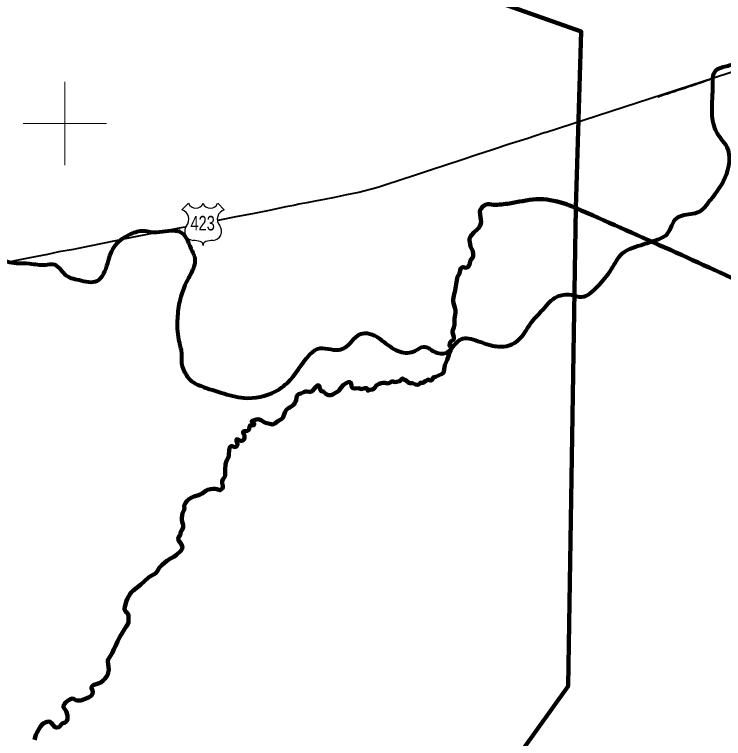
# Model space of a CAD drawing. Extents: x 553962 to 842807, y 8883888 to 9032388.
# Drawn here: x 623792 to 640806, y 8960248 to 8977616 of the extents above; entities that cross this region are included whole.
import ezdxf
from ezdxf.enums import TextEntityAlignment as Align

# ---------------------------------------------------------------- set-up
doc = ezdxf.new("R2010")
doc.units = 0
doc.header["$LTSCALE"] = 200
for name, color, linetype, lineweight in [('12', 7, 'Continuous', 25), ('2', 7, 'Continuous', 13), ('24', 7, 'Continuous', 25), ('48', 7, 'Continuous', 25), ('50', 7, 'Continuous', 80), ('9', 7, 'Continuous', 90)]:
    doc.layers.add(name, color=color, linetype=linetype, lineweight=lineweight)

msp = doc.modelspace()

# ---------------------------------------------------------------- linework, layer by layer
at = {"layer": '12', "lineweight": 40}
msp.add_line((636526.5, 8974783.6), (662912, 8983353), dxfattribs=at)
for points in [[(640472.4, 8976046.8), (640441.5, 8976036.8), (640353.5, 8976006.1), (640287.6, 8975985.5), (640218.7, 8975961.9), (640200.9, 8975957.3), (640150.5, 8975938.5), (640099.3, 8975922.4), (640029.6, 8975897.5), (639963, 8975876.6), (639893.2, 8975851.7), (639703, 8975789.1)], [(639703, 8975789.1), (639664.1, 8975776.3), (639645.5, 8975769.1), (639623.8, 8975762.9), (639586.7, 8975748.7), (639556.7, 8975741.9), (639455.8, 8975707.4), (639444.1, 8975705), (639415.3, 8975694.5), (639380.3, 8975685.2), (639226.1, 8975631.6)], [(636526.5, 8974783.6), (636082.7, 8974635.6), (635662.2, 8974501.7), (635260.8, 8974371.9), (634884.1, 8974246.1), (634508.7, 8974119.3), (634143, 8973999.6), (633777.1, 8973878.8), (633411.3, 8973759), (633045.5, 8973640.3), (632701.6, 8973531.6), (632515, 8973468.2), (632359.8, 8973423.8), (632056.8, 8973345.2), (631756.7, 8973285.7), (631470.2, 8973228.1), (631226.1, 8973179.7), (631010.7, 8973135.2), (630810.4, 8973099.9), (630618.3, 8973063.5), (630498.6, 8973037.3), (630299.5, 8972998.9)], [(630299.5, 8972998.9), (629900.9, 8972917.2), (629502.3, 8972835.4), (629106.4, 8972761.7), (628714.6, 8972683.9), (628658.2, 8972671.9)], [(627892.1, 8972517.3), (627787.3, 8972497.2), (626527.3, 8972247.8), (625278.3, 8971995.4), (625208.3, 8971975.3), (624859.1, 8971919.6), (624586.2, 8971856.1), (624327.1, 8971807.6), (624078.9, 8971766.2), (623877.2, 8971718.8), (623688.2, 8971682.4)]]:
    msp.add_lwpolyline(points, dxfattribs=at)
at = {"layer": '2'}
for p, q in [((625000, 8974000), (625000, 8976000)), ((624000, 8975000), (626000, 8975000))]:
    msp.add_line(p, q, dxfattribs=at)
at = {"layer": '24'}
for points in [[(635289.1, 8973046.9), (635193.3, 8973064.8), (635152.3, 8973065.7), (635121.8, 8973060.6), (635088.4, 8973049.6), (635061.3, 8973033.5), (635024.5, 8973002.4), (634997.2, 8972972.3), (634966.1, 8972918.2), (634961, 8972900.1), (634963.3, 8972809), (634982.5, 8972700.9), (634988.3, 8972634.8), (634977.1, 8972576.7), (634957, 8972536.6), (634931, 8972498.5), (634893.6, 8972457.3), (634810.8, 8972383.1), (634757.5, 8972324.9), (634734.8, 8972291.8), (634721.1, 8972258.8), (634713.2, 8972225.7), (634711, 8972195.6), (634723.7, 8972103.5), (634738.5, 8972051.5), (634787.3, 8971934.3), (634802.1, 8971867.3), (634801, 8971826.2), (634787, 8971787.1), (634735.3, 8971720.9), (634725.3, 8971693.9), (634707.4, 8971613.7), (634694.8, 8971588.7), (634670.6, 8971557.6), (634653, 8971546.5), (634625.3, 8971541.5), (634559.7, 8971552.4), (634539.5, 8971553.4), (634505.6, 8971527.3), (634489.3, 8971482.2), (634473.5, 8971402), (634424.6, 8971322.8), (634411, 8971288.8), (634363.8, 8971005.2), (634331.5, 8970867), (634319.9, 8970779.8), (634321.1, 8970743.8), (634328.9, 8970692.7), (634361.6, 8970589.6), (634374.7, 8970513.5), (634371.4, 8970461.4), (634350, 8970323.2), (634349.1, 8970169.9), (634336.1, 8970107.8), (634312.2, 8970046.7), (634303.6, 8970002.6), (634304.6, 8969985.6), (634333.8, 8969882.4), (634332.9, 8969828.3), (634324.3, 8969808.3), (634272.2, 8969782.2), (634248.5, 8969757.1), (634230.1, 8969676), (634268.6, 8969630), (634268.6, 8969569.3)], [(634268.6, 8969569.3), (634244.3, 8969539), (634226.1, 8969484.3), (634214, 8969441.9), (634171.5, 8969332.7), (634116.8, 8969205.3), (634098.6, 8969053.6), (634086.5, 8969017.2), (634039.3, 8968984.8)], [(634039.3, 8968984.8), (633892.2, 8968920.1), (633841.2, 8968911.2), (633829, 8968894.2), (633826.5, 8968860.1), (633814.7, 8968848.1), (633792.7, 8968839.1), (633772.6, 8968838), (633707.3, 8968856), (633679.2, 8968828.9), (633643, 8968822.8), (633597.4, 8968783.7), (633572.7, 8968776.6), (633532.2, 8968781.6), (633506.6, 8968748.5), (633477, 8968733.4), (633461.8, 8968732.4), (633415.1, 8968740.3), (633342.3, 8968771.2), (633285, 8968769.1), (633251.4, 8968778.1), (633194.6, 8968839.1), (633136, 8968858.1), (633110.7, 8968880), (633099.8, 8968882), (633077.7, 8968869), (633061.8, 8968841.9), (633034, 8968818.8), (632961, 8968800.7), (632917, 8968797.6), (632873.8, 8968812.6), (632857.7, 8968813.5), (632829.5, 8968806.5), (632784.3, 8968774.4), (632762.5, 8968768.3), (632743.5, 8968767.3), (632689.7, 8968778.2), (632635, 8968777.1), (632594.3, 8968772.1), (632546, 8968759), (632474, 8968715.8), (632441.1, 8968661.6), (632402.4, 8968626.5), (632375.7, 8968616.5), (632320, 8968608.4), (632276, 8968592.3), (632267.3, 8968594.3), (632260.3, 8968604.3), (632251.7, 8968645.3), (632234.7, 8968652.3), (632204.8, 8968654.2), (632145, 8968637.1), (632109, 8968631.1), (632058.6, 8968648), (631959.9, 8968641.8), (631914.2, 8968649.8), (631895.5, 8968662.8), (631887.1, 8968674.8), (631878, 8968708.8), (631869.8, 8968767.9), (631863.3, 8968783.9), (631842.8, 8968796.9), (631814.7, 8968800.9), (631735.7, 8968766.7), (631677.1, 8968724.5), (631636.5, 8968676.4), (631586.8, 8968606.2)], [(631586.8, 8968606.2), (631586.8, 8968606.2), (631566, 8968583.1), (631538.7, 8968561.1), (631495.2, 8968543), (631432.7, 8968503.8), (631386.3, 8968486.7), (631328.7, 8968484.6), (631284.8, 8968496.6), (631269.3, 8968505.5), (631202.2, 8968575.6), (631191.8, 8968578.5), (631168.3, 8968573.5), (631157.2, 8968578.5), (631126.3, 8968623.5), (631111.8, 8968681.6), (631101.9, 8968706.6), (631091.9, 8968716.6), (631075.5, 8968722.6), (631055.8, 8968713.5), (631019.8, 8968680.4), (630944.5, 8968589.2), (630924.7, 8968575.1), (630898.9, 8968567.1), (630870.7, 8968563), (630810.1, 8968573.9), (630771.4, 8968571.9), (630733.8, 8968558.8), (630662, 8968521.6), (630604.2, 8968505.5), (630582.5, 8968486.4), (630570.5, 8968464.4), (630552, 8968360.2), (630538.6, 8968328.1), (630519, 8968295), (630475.5, 8968245.9), (630400.9, 8968188.7), (630373.3, 8968178.6), (630353.6, 8968166.6), (630308.6, 8968122.4), (630276.4, 8968071.3), (630238.3, 8967960.1), (630219.6, 8967931), (630204, 8967915.9), (630110, 8967856.7), (630037.7, 8967805.5), (630008, 8967791.4), (629973.1, 8967784.4), (629952.7, 8967785.3), (629818.6, 8967822.2), (629765.8, 8967848.1), (629713, 8967885.1), (629664.5, 8967904.1), (629633.8, 8967907), (629598, 8967904), (629531.5, 8967879.8), (629496.2, 8967871.8), (629483.7, 8967859.7), (629486.2, 8967847.7), (629492.6, 8967840.7), (629540.7, 8967810.7), (629545.3, 8967784.7), (629540.8, 8967768.7), (629532.8, 8967760.6), (629522.4, 8967757.6), (629462.2, 8967760.5), (629444.6, 8967756.5), (629432.2, 8967733.4), (629423.8, 8967670.3), (629408.2, 8967648.3), (629382.3, 8967632.2), (629313.2, 8967622.1), (629285.3, 8967611), (629277.8, 8967603), (629278.1, 8967588), (629305.3, 8967533.9), (629310.7, 8967502.9), (629308.8, 8967461.8), (629293.1, 8967414.7), (629266.5, 8967393.6), (629234, 8967384.6), (629199.3, 8967395.5), (629158.3, 8967424.5), (629139.8, 8967426.5), (629123.2, 8967422.5), (629117.6, 8967414.4), (629118, 8967394.4), (629139.5, 8967343.4), (629144.7, 8967309.3), (629140.5, 8967289.3), (629122.5, 8967256.2), (629103.3, 8967245.2), (629075.3, 8967238.1), (629026.3, 8967257.1), (628994.8, 8967264), (628978.7, 8967255), (628957.3, 8967232.9), (628940.9, 8967175.8), (628937.1, 8967045.6), (628928.9, 8966993.5), (628879.5, 8966907.3)], [(628879.5, 8966907.3), (628856.2, 8966825.1), (628856.2, 8966825.1), (628847.9, 8966696.9), (628850.9, 8966584.7), (628846.8, 8966548.7), (628833.2, 8966513.6), (628795.6, 8966457.4), (628777.8, 8966417.3), (628777.8, 8966370.3), (628794.8, 8966312.2), (628795, 8966279.2), (628772.4, 8966240.1), (628724.9, 8966202.9), (628672.1, 8966222.8)], [(628672.1, 8966222.8), (628644.5, 8966231.7), (628607, 8966237.7), (628560.1, 8966237.6), (628499.1, 8966232.5), (628424.4, 8966210.3), (628380.7, 8966187.2), (628295.1, 8966129), (628244.3, 8966100.9), (628182.1, 8966074.8), (628126, 8966063.7), (628091.9, 8966052.6), (628032.2, 8966021.4), (627977.3, 8965986.3), (627925.1, 8965941.1), (627901.8, 8965910.1), (627866.5, 8965837.9), (627864.4, 8965796.7)], [(627864.4, 8965796.7), (627870.8, 8965773.8), (627867.2, 8965732.7), (627839, 8965684.6), (627827.1, 8965654.5), (627811.8, 8965541.3), (627811.5, 8965505.3), (627817.4, 8965449.2), (627838.1, 8965372.1), (627841, 8965321), (627826.7, 8965271.9), (627798.1, 8965236.8), (627783.4, 8965207.8), (627766.8, 8965123.6), (627733.2, 8965082.5), (627726.4, 8965067.5), (627723.3, 8965046.4), (627728.3, 8965015.4), (627739.7, 8964986.4), (627792.5, 8964916.3), (627811.7, 8964876.3), (627823.6, 8964830.2), (627816, 8964796.2)], [(627816, 8964796.2), (627816, 8964796.2), (627780.2, 8964746.1), (627680.5, 8964655.8), (627612, 8964609.6), (627536.8, 8964566.4), (627449.5, 8964509.2), (627333.7, 8964414.8), (627272.4, 8964348.6), (627225, 8964267.4), (627185.5, 8964217.3), (627032.1, 8964127.9), (627004.7, 8964107.8), (626815.8, 8963934.3), (626629.8, 8963789.7), (626590.1, 8963751.6), (626566.7, 8963720.5), (626506, 8963608.3), (626480.1, 8963551.1), (626439.9, 8963406.8), (626430.6, 8963358.8), (626441.2, 8963331.8), (626448.8, 8963299.7), (626457.1, 8963293.7), (626491.3, 8963272.5), (626505.7, 8963251), (626515.9, 8963242.8), (626529.7, 8963201.7), (626531.3, 8963131.3), (626529.2, 8963109.8), (626529.5, 8963038.6), (626501.7, 8962971.9), (626473.9, 8962938.6), (626318.3, 8962688.6), (626296, 8962638.6), (626262.7, 8962577.5), (626240.4, 8962522), (626212.7, 8962460.8), (626174.8, 8962393.8), (626164.1, 8962350.8), (626134.9, 8962291.6), (626076.5, 8962209.4), (626043, 8962145.2), (626033.4, 8962116.2), (626031, 8962086.1), (626050.8, 8961971), (626052.2, 8961893.9), (626043.5, 8961829.8), (626030, 8961782.7), (626007.6, 8961741.6), (625960.4, 8961681.4), (625923.5, 8961643.3), (625862.9, 8961595.1), (625822.7, 8961574), (625681.1, 8961524.7), (625666.2, 8961515.7), (625650, 8961497.6), (625640, 8961477.6), (625636.3, 8961455.5), (625664.5, 8961397.5), (625669.9, 8961359.4), (625663.1, 8961316.3), (625644, 8961283.3), (625582.5, 8961243.1), (625473.5, 8961191.8)], [(625473.5, 8961191.8), (625385.3, 8961162.7), (625335.4, 8961158.6), (625297, 8961160.5), (625268.2, 8961168.5), (625214.1, 8961198.5), (625173.4, 8961205.4), (625117.9, 8961186.3), (625078.9, 8961163.2), (625027.5, 8961119), (625000.9, 8961089), (624975.3, 8961048.8), (624966.1, 8961016.8), (624966.2, 8960999.8), (624973, 8960982.7), (625029.9, 8960900.7), (625064.6, 8960798.6), (625067, 8960768.6), (625061.1, 8960709.5), (625046, 8960671.4), (625027.5, 8960644.3), (625011.3, 8960634.2), (624961, 8960619.2), (624936.3, 8960606.1), (624912, 8960582), (624879.5, 8960536.9), (624854.3, 8960516.8), (624811.3, 8960509.7), (624784.5, 8960512.7), (624750.7, 8960527.7), (624725.6, 8960556.7), (624680, 8960618.7), (624640.1, 8960648.7), (624615.7, 8960653.7), (624577.3, 8960648.6), (624531.2, 8960635.5), (624496.8, 8960619.4)], [(624496.8, 8960619.4), (624466.5, 8960595.3), (624466.5, 8960595.3), (624418.2, 8960536.2), (624388.4, 8960493.1), (624334.1, 8960398.8), (624304.9, 8960334.7), (624271.6, 8960219.4)]]:
    msp.add_lwpolyline(points, dxfattribs=at)
at = {"layer": '48'}
for p, q in [((627808.4, 8972926.9), (627968.3, 8973086.8)), ((628667.7, 8973086.8), (628827.6, 8972926.9))]:
    msp.add_line(p, q, dxfattribs=at)
for centre, radius, start, end in [((628143.2, 8973153.7), 187.2, 200.95927, 339.04073), ((628492.8, 8973153.7), 187.2, 200.95927, 339.04073), ((627746.3, 8972705), 230.3, 317.5721, 74.36886), ((628889.7, 8972705), 230.3, 105.62774, 222.4279), ((628099.8, 8972419.9), 224.7, 144.73733, 264.65778), ((628536.2, 8972419.9), 224.7, 275.34222, 35.26267), ((628077.9, 8971606.4), 589.7, 72.89371, 89.90057), ((628223.6, 8972079.8), 94.4, 357.69345, 72.92955), ((628412.4, 8972079.8), 94.4, 107.07045, 182.30655), ((628558.1, 8971606.4), 589.7, 90.09943, 107.10629)]:
    msp.add_arc(centre, radius, start, end, dxfattribs=at)
at = {"layer": '50'}
for points in [[(639219.5, 8972216.9), (639452.6, 8972345.4), (639566.1, 8972552.1), (639684.3, 8972733.3), (640073.1, 8972839), (640280.5, 8972922.2), (640428.6, 8973082.5), (640849.7, 8973711.5), (640889.8, 8974432.9), (640746.7, 8974633.5), (640599.2, 8974885), (640542.2, 8975124.8), (640537.6, 8975526.6), (640547.2, 8975862.1), (640623.3, 8976272.7), (640866.2, 8976375.7), (641194.3, 8976456.9), (641577.1, 8976496.6), (641925.3, 8976572.4), (642269.1, 8976704.3), (642501.4, 8976766.7), (642840, 8976878.3), (642993.1, 8977038.6), (643248.9, 8977349.8), (643488.9, 8977610.4), (643777.4, 8977738), (644100.5, 8977824.4), (644651.3, 8978008.9), (645197.8, 8978239.2), (645476.7, 8978402.6), (645653.3, 8978806.6), (645865.1, 8979215.1), (646221.3, 8979509.5), (646615.8, 8979665.9), (646766.4, 8979643.2), (647093, 8979617.7), (647304.4, 8979624.5), (647500.7, 8979631.6), (647581.3, 8979640.5), (647811.6, 8979776.6)], [(614273.8, 8970186), (614786.6, 8970125.3), (616119.4, 8969608.6), (616463.4, 8969379.4), (616859.1, 8969261.2), (617689.7, 8969298.9), (618153.8, 8969398.3), (618401, 8969445.3), (618617.3, 8969446.9), (618782.6, 8969398.5), (619169.2, 8969707.7), (619287, 8969863.4), (619765.1, 8970242.3), (620134.9, 8970434.7), (620405, 8970684.7), (620503.3, 8970886.5), (620537.8, 8971201.2), (620553.8, 8971262), (620808.8, 8971517.3), (621057.2, 8971660.8), (621316, 8971824.5), (621467.5, 8971862.8), (621723.1, 8971797.7), (621782.1, 8971695.1), (621976.1, 8971900.5), (622154.9, 8972101.1), (622346.3, 8972123.5), (622645.9, 8971956), (623036.5, 8971827.8), (623402.5, 8971740.6), (623838.9, 8971652.3), (624150.7, 8971642.3), (624542.6, 8971610.7), (624713.9, 8971628.3), (625012.2, 8971374.4), (625332.4, 8971247.3), (625774.8, 8971225), (626029.4, 8971654), (626100.8, 8971886), (626387.4, 8972242.4), (626585, 8972351.2), (626887.9, 8972427.7), (627058.6, 8972399.6), (627627.4, 8972431.2), (627742.9, 8972414.2), (628024, 8972002.9), (628120.9, 8971737), (628098.6, 8971574.6), (627943.1, 8971246.6), (627749.7, 8970715.7), (627698.3, 8970269.1), (627741.6, 8969759.9), (627802.9, 8969458.9), (627800.1, 8969255.6), (627931.6, 8968943.3), (628005.8, 8968850.6), (628195.4, 8968735.7), (628756.1, 8968543.8), (629297.7, 8968418.2), (630059.5, 8968579), (630410.3, 8968853.1), (630942.6, 8969515.9), (631064.4, 8969595.3), (631577.2, 8969571.9), (631856.2, 8969740.4), (632029.6, 8969915.6), (632191.3, 8969969), (632656.3, 8969763.3), (633040.4, 8969528.4), (633407.9, 8969548), (633610.5, 8969646.5), (633860.4, 8969530.7), (634151.8, 8969500.6), (634406.7, 8969750.8), (634553.9, 8969845.1), (634744.9, 8969831.9), (635180.6, 8969692.8), (635532.2, 8969651.6), (635794.9, 8969739), (636209.3, 8970240.9), (636475, 8970541.8), (636643.6, 8970727.2), (636892.1, 8970875.8), (637158.8, 8970886.9), (637399.7, 8970842.4), (637780.4, 8971090.6), (638112.9, 8971497.2), (638384.9, 8971889.5), (638885.9, 8972105.3), (639219.5, 8972216.9)]]:
    msp.add_spline(points, degree=3, dxfattribs=at)
at = {"layer": '9'}
for points in [[(637260.6, 8972975.8), (637390.8, 8977204.2), (635350.7, 8977923.9), (623791.9, 8983133)], [(635289.1, 8973046.9), (635193.3, 8973064.8), (635152.3, 8973065.7), (635121.8, 8973060.6), (635088.4, 8973049.6), (635061.3, 8973033.5), (635024.5, 8973002.4), (634997.2, 8972972.3), (634966.1, 8972918.2), (634961, 8972900.1), (634963.3, 8972809), (634982.5, 8972700.9), (634988.3, 8972634.8), (634977.1, 8972576.7), (634957, 8972536.6), (634931, 8972498.5), (634893.6, 8972457.3), (634810.8, 8972383.1), (634757.5, 8972324.9), (634734.8, 8972291.8), (634721.1, 8972258.8), (634713.2, 8972225.7), (634711, 8972195.6), (634723.7, 8972103.5), (634738.5, 8972051.5), (634787.3, 8971934.3), (634802.1, 8971867.3), (634801, 8971826.2), (634787, 8971787.1), (634735.3, 8971720.9), (634725.3, 8971693.9), (634707.4, 8971613.7), (634694.8, 8971588.7), (634670.6, 8971557.6), (634653, 8971546.5), (634625.3, 8971541.5), (634559.7, 8971552.4), (634539.5, 8971553.4), (634505.6, 8971527.3), (634489.3, 8971482.2), (634473.5, 8971402), (634424.6, 8971322.8), (634411, 8971288.8), (634363.8, 8971005.2), (634331.5, 8970867), (634319.9, 8970779.8), (634321.1, 8970743.8), (634328.9, 8970692.7), (634361.6, 8970589.6), (634374.7, 8970513.5), (634371.4, 8970461.4), (634350, 8970323.2), (634349.1, 8970169.9), (634336.1, 8970107.8), (634312.2, 8970046.7), (634303.6, 8970002.6), (634304.6, 8969985.6), (634333.8, 8969882.4), (634332.9, 8969828.3), (634324.3, 8969808.3), (634272.2, 8969782.2), (634248.5, 8969757.1), (634230.1, 8969676), (634268.6, 8969630), (634268.6, 8969569.3)], [(637260.6, 8972975.8), (637076.8, 8961505.7), (634855.7, 8958401.3), (634875.3, 8955110.3)], [(634268.6, 8969569.3), (634244.3, 8969539), (634226.1, 8969484.3), (634214, 8969441.9), (634171.5, 8969332.7), (634116.8, 8969205.3), (634098.6, 8969053.6), (634086.5, 8969017.2), (634039.3, 8968984.8)], [(634039.3, 8968984.8), (633892.2, 8968920.1), (633841.2, 8968911.2), (633829, 8968894.2), (633826.5, 8968860.1), (633814.7, 8968848.1), (633792.7, 8968839.1), (633772.6, 8968838), (633707.3, 8968856), (633679.2, 8968828.9), (633643, 8968822.8), (633597.4, 8968783.7), (633572.7, 8968776.6), (633532.2, 8968781.6), (633506.6, 8968748.5), (633477, 8968733.4), (633461.8, 8968732.4), (633415.1, 8968740.3), (633342.3, 8968771.2), (633285, 8968769.1), (633251.4, 8968778.1), (633194.6, 8968839.1), (633136, 8968858.1), (633110.7, 8968880), (633099.8, 8968882), (633077.7, 8968869), (633061.8, 8968841.9), (633034, 8968818.8), (632961, 8968800.7), (632917, 8968797.6), (632873.8, 8968812.6), (632857.7, 8968813.5), (632829.5, 8968806.5), (632784.3, 8968774.4), (632762.5, 8968768.3), (632743.5, 8968767.3), (632689.7, 8968778.2), (632635, 8968777.1), (632594.3, 8968772.1), (632546, 8968759), (632474, 8968715.8), (632441.1, 8968661.6), (632402.4, 8968626.5), (632375.7, 8968616.5), (632320, 8968608.4), (632276, 8968592.3), (632267.3, 8968594.3), (632260.3, 8968604.3), (632251.7, 8968645.3), (632234.7, 8968652.3), (632204.8, 8968654.2), (632145, 8968637.1), (632109, 8968631.1), (632058.6, 8968648), (631959.9, 8968641.8), (631914.2, 8968649.8), (631895.5, 8968662.8), (631887.1, 8968674.8), (631878, 8968708.8), (631869.8, 8968767.9), (631863.3, 8968783.9), (631842.8, 8968796.9), (631814.7, 8968800.9), (631735.7, 8968766.7), (631677.1, 8968724.5), (631636.5, 8968676.4), (631586.8, 8968606.2)], [(631586.8, 8968606.2), (631586.8, 8968606.2), (631566, 8968583.1), (631538.7, 8968561.1), (631495.2, 8968543), (631432.7, 8968503.8), (631386.3, 8968486.7), (631328.7, 8968484.6), (631284.8, 8968496.6), (631269.3, 8968505.5), (631202.2, 8968575.6), (631191.8, 8968578.5), (631168.3, 8968573.5), (631157.2, 8968578.5), (631126.3, 8968623.5), (631111.8, 8968681.6), (631101.9, 8968706.6), (631091.9, 8968716.6), (631075.5, 8968722.6), (631055.8, 8968713.5), (631019.8, 8968680.4), (630944.5, 8968589.2), (630924.7, 8968575.1), (630898.9, 8968567.1), (630870.7, 8968563), (630810.1, 8968573.9), (630771.4, 8968571.9), (630733.8, 8968558.8), (630662, 8968521.6), (630604.2, 8968505.5), (630582.5, 8968486.4), (630570.5, 8968464.4), (630552, 8968360.2), (630538.6, 8968328.1), (630519, 8968295), (630475.5, 8968245.9), (630400.9, 8968188.7), (630373.3, 8968178.6), (630353.6, 8968166.6), (630308.6, 8968122.4), (630276.4, 8968071.3), (630238.3, 8967960.1), (630219.6, 8967931), (630204, 8967915.9), (630110, 8967856.7), (630037.7, 8967805.5), (630008, 8967791.4), (629973.1, 8967784.4), (629952.7, 8967785.3), (629818.6, 8967822.2), (629765.8, 8967848.1), (629713, 8967885.1), (629664.5, 8967904.1), (629633.8, 8967907), (629598, 8967904), (629531.5, 8967879.8), (629496.2, 8967871.8), (629483.7, 8967859.7), (629486.2, 8967847.7), (629492.6, 8967840.7), (629540.7, 8967810.7), (629545.3, 8967784.7), (629540.8, 8967768.7), (629532.8, 8967760.6), (629522.4, 8967757.6), (629462.2, 8967760.5), (629444.6, 8967756.5), (629432.2, 8967733.4), (629423.8, 8967670.3), (629408.2, 8967648.3), (629382.3, 8967632.2), (629313.2, 8967622.1), (629285.3, 8967611), (629277.8, 8967603), (629278.1, 8967588), (629305.3, 8967533.9), (629310.7, 8967502.9), (629308.8, 8967461.8), (629293.1, 8967414.7), (629266.5, 8967393.6), (629234, 8967384.6), (629199.3, 8967395.5), (629158.3, 8967424.5), (629139.8, 8967426.5), (629123.2, 8967422.5), (629117.6, 8967414.4), (629118, 8967394.4), (629139.5, 8967343.4), (629144.7, 8967309.3), (629140.5, 8967289.3), (629122.5, 8967256.2), (629103.3, 8967245.2), (629075.3, 8967238.1), (629026.3, 8967257.1), (628994.8, 8967264), (628978.7, 8967255), (628957.3, 8967232.9), (628940.9, 8967175.8), (628937.1, 8967045.6), (628928.9, 8966993.5), (628879.5, 8966907.3)], [(628879.5, 8966907.3), (628856.2, 8966825.1), (628856.2, 8966825.1), (628847.9, 8966696.9), (628850.9, 8966584.7), (628846.8, 8966548.7), (628833.2, 8966513.6), (628795.6, 8966457.4), (628777.8, 8966417.3), (628777.8, 8966370.3), (628794.8, 8966312.2), (628795, 8966279.2), (628772.4, 8966240.1), (628724.9, 8966202.9), (628672.1, 8966222.8)], [(628672.1, 8966222.8), (628644.5, 8966231.7), (628607, 8966237.7), (628560.1, 8966237.6), (628499.1, 8966232.5), (628424.4, 8966210.3), (628380.7, 8966187.2), (628295.1, 8966129), (628244.3, 8966100.9), (628182.1, 8966074.8), (628126, 8966063.7), (628091.9, 8966052.6), (628032.2, 8966021.4), (627977.3, 8965986.3), (627925.1, 8965941.1), (627901.8, 8965910.1), (627866.5, 8965837.9), (627864.4, 8965796.7)], [(627864.4, 8965796.7), (627870.8, 8965773.8), (627867.2, 8965732.7), (627839, 8965684.6), (627827.1, 8965654.5), (627811.8, 8965541.3), (627811.5, 8965505.3), (627817.4, 8965449.2), (627838.1, 8965372.1), (627841, 8965321), (627826.7, 8965271.9), (627798.1, 8965236.8), (627783.4, 8965207.8), (627766.8, 8965123.6), (627733.2, 8965082.5), (627726.4, 8965067.5), (627723.3, 8965046.4), (627728.3, 8965015.4), (627739.7, 8964986.4), (627792.5, 8964916.3), (627811.7, 8964876.3), (627823.6, 8964830.2), (627816, 8964796.2)], [(627816, 8964796.2), (627816, 8964796.2), (627780.2, 8964746.1), (627680.5, 8964655.8), (627612, 8964609.6), (627536.8, 8964566.4), (627449.5, 8964509.2), (627333.7, 8964414.8), (627272.4, 8964348.6), (627225, 8964267.4), (627185.5, 8964217.3), (627032.1, 8964127.9), (627004.7, 8964107.8), (626815.8, 8963934.3), (626629.8, 8963789.7), (626590.1, 8963751.6), (626566.7, 8963720.5), (626506, 8963608.3), (626480.1, 8963551.1), (626439.9, 8963406.8), (626430.6, 8963358.8), (626441.2, 8963331.8), (626448.8, 8963299.7), (626457.1, 8963293.7), (626491.3, 8963272.5), (626505.7, 8963251), (626515.9, 8963242.8), (626529.7, 8963201.7), (626531.3, 8963131.3), (626529.2, 8963109.8), (626529.5, 8963038.6), (626501.7, 8962971.9), (626473.9, 8962938.6), (626318.3, 8962688.6), (626296, 8962638.6), (626262.7, 8962577.5), (626240.4, 8962522), (626212.7, 8962460.8), (626174.8, 8962393.8), (626164.1, 8962350.8), (626134.9, 8962291.6), (626076.5, 8962209.4), (626043, 8962145.2), (626033.4, 8962116.2), (626031, 8962086.1), (626050.8, 8961971), (626052.2, 8961893.9), (626043.5, 8961829.8), (626030, 8961782.7), (626007.6, 8961741.6), (625960.4, 8961681.4), (625923.5, 8961643.3), (625862.9, 8961595.1), (625822.7, 8961574), (625681.1, 8961524.7), (625666.2, 8961515.7), (625650, 8961497.6), (625640, 8961477.6), (625636.3, 8961455.5), (625664.5, 8961397.5), (625669.9, 8961359.4), (625663.1, 8961316.3), (625644, 8961283.3), (625582.5, 8961243.1), (625473.5, 8961191.8)], [(625473.5, 8961191.8), (625385.3, 8961162.7), (625335.4, 8961158.6), (625297, 8961160.5), (625268.2, 8961168.5), (625214.1, 8961198.5), (625173.4, 8961205.4), (625117.9, 8961186.3), (625078.9, 8961163.2), (625027.5, 8961119), (625000.9, 8961089), (624975.3, 8961048.8), (624966.1, 8961016.8), (624966.2, 8960999.8), (624973, 8960982.7), (625029.9, 8960900.7), (625064.6, 8960798.6), (625067, 8960768.6), (625061.1, 8960709.5), (625046, 8960671.4), (625027.5, 8960644.3), (625011.3, 8960634.2), (624961, 8960619.2), (624936.3, 8960606.1), (624912, 8960582), (624879.5, 8960536.9), (624854.3, 8960516.8), (624811.3, 8960509.7), (624784.5, 8960512.7), (624750.7, 8960527.7), (624725.6, 8960556.7), (624680, 8960618.7), (624640.1, 8960648.7), (624615.7, 8960653.7), (624577.3, 8960648.6), (624531.2, 8960635.5), (624496.8, 8960619.4)], [(624496.8, 8960619.4), (624466.5, 8960595.3), (624466.5, 8960595.3), (624418.2, 8960536.2), (624388.4, 8960493.1), (624334.1, 8960398.8), (624304.9, 8960334.7), (624271.6, 8960219.4)]]:
    msp.add_lwpolyline(points, dxfattribs=at)
for points in [[(637260.6, 8972975.8), (636979.7, 8973082.7), (636310.5, 8973184.6), (635667.8, 8973082.7), (635289.1, 8973046.9)], [(637260.6, 8972975.8), (641524.5, 8971056.2), (652526.1, 8965412.7), (653164.3, 8965062.8), (670790.5, 8953770.1), (686194, 8943929.9), (696283.3, 8937647.1)]]:
    msp.add_spline(points, degree=3, dxfattribs=at)

# ---------------------------------------------------------------- texts
at = {"layer": '48', "width": 0.75}
msp.add_text('423', height=350, dxfattribs=at).set_placement((628307.7, 8972435.3), align=Align.CENTER)

doc.saveas('drawing.dxf')
